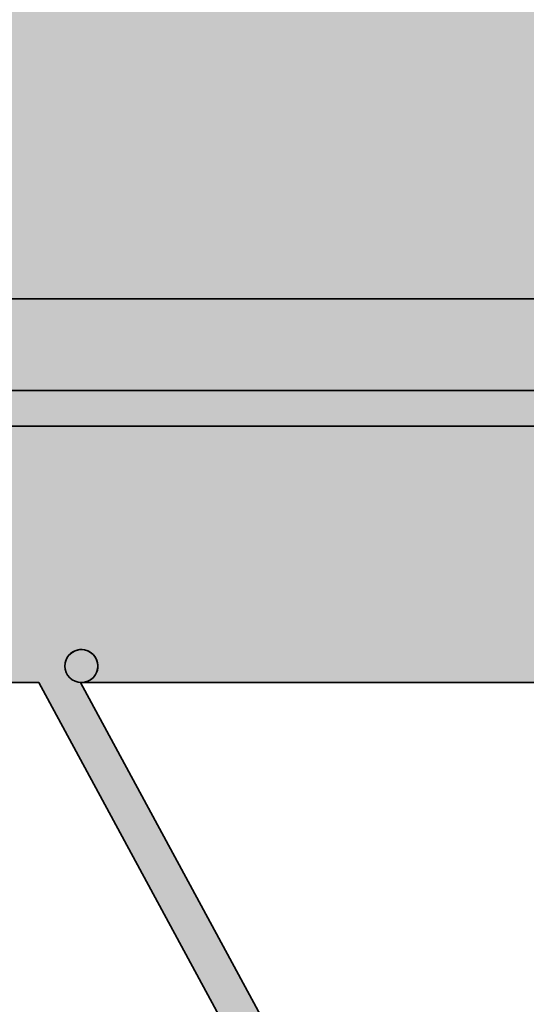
# Model space of a CAD drawing. Extents: x -350 to 540, y -53 to 541.
# Tile 502 of 569: x 284.09 to 286.85, y 204.58 to 209.95. Entities that reach past the tile are written whole.
import ezdxf

# ---------------------------------------------------------------- set-up
doc = ezdxf.new("R2010")
doc.units = 0
doc.layers.get('0').update_dxf_attribs({"lineweight": 35})
doc.layers.add('0-Shading', color=7, linetype='Continuous', lineweight=35)
doc.layers.add('L_Klimageraet', color=7, linetype='Continuous', lineweight=35, true_color=0xababab)
doc.layers.add('L_Klimageraet-Shading', color=7, linetype='Continuous', lineweight=35, true_color=0xababab)

# ---------------------------------------------------------------- blocks, each defined once
blk = doc.blocks.new('3D-Ansicht-A06HSWBANL', base_point=(172.3963, 139.9809))
at = {"layer": '0-Shading', "color": 7, "true_color": 0xffffff}
for points in [[(282.7117, 207.5712), (274.9838, 214.0324), (284.2187, 207.5712), (284.3508, 214.0324)], [(284.362, 214.0188), (284.2206, 207.5712), (284.3508, 214.0324), (284.2187, 207.5712)], [(284.5005, 214.0324), (288.9506, 207.5712), (284.4893, 214.0188), (288.9473, 207.5712)], [(284.5088, 214.048), (288.9536, 207.5712), (284.5005, 214.0324), (288.9506, 207.5712)], [(288.9536, 207.5712), (284.5088, 214.048), (290.4549, 207.5712), (293.8592, 214.048)], [(284.2206, 207.5712), (284.362, 214.0188), (284.3676, 207.5712)], [(284.3756, 214.0076), (284.3696, 207.5712), (284.362, 214.0188), (284.3676, 207.5712)], [(284.3696, 207.5712), (284.3756, 214.0076), (284.3788, 207.5712)], [(284.3912, 213.9993), (284.3811, 207.5712), (284.3756, 214.0076), (284.3788, 207.5712)], [(284.3811, 207.5712), (284.3912, 213.9993), (284.3912, 207.5712)], [(284.402, 207.5712), (284.3912, 213.9993), (284.4044, 207.5712), (284.4081, 213.9942)], [(284.3912, 207.5712), (284.3912, 213.9993), (284.402, 207.5712)], [(284.4044, 207.5712), (284.4081, 213.9942), (284.4156, 207.5712)], [(284.4156, 207.5712), (284.4081, 213.9942), (284.4181, 207.5712), (284.4256, 213.9924)], [(284.4181, 207.5712), (284.4256, 213.9924), (284.4294, 207.5712)], [(284.4294, 207.5712), (284.4256, 213.9924), (284.4319, 207.5712), (284.4432, 213.9942)], [(284.4319, 207.5712), (284.4432, 213.9942), (284.4432, 207.5712)], [(284.4601, 213.9993), (284.4565, 207.5712), (284.4432, 213.9942), (284.4541, 207.5712)], [(284.4432, 207.5712), (284.4432, 213.9942), (284.4541, 207.5712)], [(284.4565, 207.5712), (284.4601, 213.9993), (284.4669, 207.5712)], [(284.4756, 214.0076), (284.4691, 207.5712), (284.4601, 213.9993), (284.4669, 207.5712)], [(284.4691, 207.5712), (284.4756, 214.0076), (284.4787, 207.5712)], [(288.9438, 207.5712), (284.4756, 214.0076), (288.9473, 207.5712), (284.4893, 214.0188)], [(284.4787, 207.5712), (284.4756, 214.0076), (288.9438, 207.5712)], [(271.0536, 208.7513), (293.655, 212.8924), (269.1208, 212.8924)], [(271.0547, 208.7488), (293.6618, 212.8795), (271.0536, 208.7513), (293.655, 212.8924)], [(271.5091, 207.7753), (293.7323, 207.7753), (271.0547, 208.7488), (293.6618, 212.8795)], [(293.7323, 209.8561), (282.1094, 209.8561), (293.7323, 210.9437), (276.1572, 210.9437)], [(280.9387, 209.0536), (284.249, 209.0536), (279.2109, 210.4982), (284.2786, 210.4982)], [(284.2531, 209.0536), (284.2848, 210.4982), (284.249, 209.0536), (284.2786, 210.4982)], [(284.2531, 209.0536), (284.3663, 209.0536), (284.2848, 210.4982), (284.3651, 210.4982)], [(284.371, 209.0536), (284.3723, 210.4982), (284.3663, 209.0536), (284.3651, 210.4982)], [(284.371, 209.0536), (284.3781, 209.0536), (284.3723, 210.4982), (284.3774, 210.4982)], [(284.3834, 209.0536), (284.3857, 210.4982), (284.3781, 209.0536), (284.3774, 210.4982)], [(284.3834, 209.0536), (284.3912, 209.0536), (284.3857, 210.4982), (284.3912, 210.4982)], [(284.3912, 209.0536), (284.3995, 209.0536), (284.3912, 210.4982), (284.3971, 210.4982)], [(284.3971, 210.4982), (284.3995, 209.0536), (284.4061, 210.4982), (284.4052, 209.0536)], [(284.4052, 209.0536), (284.4138, 209.0536), (284.4061, 210.4982), (284.4122, 210.4982)], [(284.4122, 210.4982), (284.4138, 209.0536), (284.4215, 210.4982), (284.4198, 209.0536)], [(284.4198, 209.0536), (284.4286, 209.0536), (284.4215, 210.4982), (284.4277, 210.4982)], [(284.4277, 210.4982), (284.4286, 209.0536), (284.437, 210.4982), (284.4345, 209.0536)], [(284.4345, 209.0536), (284.4432, 209.0536), (284.437, 210.4982), (284.4432, 210.4982)], [(284.4432, 209.0536), (284.4516, 209.0536), (284.4432, 210.4982), (284.4492, 210.4982)], [(284.4516, 209.0536), (284.4574, 209.0536), (284.4492, 210.4982), (284.4582, 210.4982)], [(284.4574, 209.0536), (284.4654, 209.0536), (284.4582, 210.4982), (284.4638, 210.4982)], [(284.4654, 209.0536), (284.4706, 209.0536), (284.4638, 210.4982), (284.4721, 210.4982)], [(284.4706, 209.0536), (284.478, 209.0536), (284.4721, 210.4982), (284.4773, 210.4982)], [(284.478, 209.0536), (287.9147, 209.0536), (284.4773, 210.4982), (286.9119, 210.4982)], [(287.6183, 208.8496), (265.4923, 208.8496), (282.1094, 209.8561), (265.4923, 209.8561)], [(287.6183, 208.8496), (282.1094, 209.8561), (293.7323, 208.8496), (293.7323, 209.8561)], [(284.1934, 206.3324), (280.9387, 209.0536), (274.9838, 206.4724), (274.9838, 209.0536)], [(284.1934, 206.3324), (284.249, 209.0536), (280.9387, 209.0536)], [(284.3685, 206.492), (284.3663, 209.0536), (284.1934, 206.3324), (284.2531, 209.0536)], [(284.249, 209.0536), (284.1934, 206.3324), (284.2531, 209.0536)], [(284.3663, 209.0536), (284.3685, 206.492), (284.371, 209.0536)], [(284.3794, 206.4996), (284.3781, 209.0536), (284.3685, 206.492), (284.371, 209.0536)], [(284.3781, 209.0536), (284.3794, 206.4996), (284.3834, 209.0536)], [(284.3912, 206.5056), (284.3912, 209.0536), (284.3794, 206.4996), (284.3834, 209.0536)], [(284.4038, 206.5097), (284.3995, 209.0536), (284.3912, 206.5056), (284.3912, 209.0536)], [(284.3995, 209.0536), (284.4038, 206.5097), (284.4052, 209.0536)], [(284.4038, 206.5097), (284.4168, 206.512), (284.4052, 209.0536), (284.4138, 209.0536)], [(284.4138, 209.0536), (284.4168, 206.512), (284.4198, 209.0536)], [(284.4168, 206.512), (284.4301, 206.5123), (284.4198, 209.0536), (284.4286, 209.0536)], [(284.4286, 209.0536), (284.4301, 206.5123), (284.4345, 209.0536)], [(284.4301, 206.5123), (284.4432, 206.5107), (284.4345, 209.0536), (284.4432, 209.0536)], [(284.4432, 206.5107), (284.456, 206.5072), (284.4432, 209.0536), (284.4516, 209.0536)], [(284.456, 206.5072), (284.4574, 209.0536), (284.4516, 209.0536)], [(284.456, 206.5072), (284.4681, 206.5018), (284.4574, 209.0536), (284.4654, 209.0536)], [(284.4681, 206.5018), (284.4706, 209.0536), (284.4654, 209.0536)], [(284.4681, 206.5018), (284.4792, 206.4947), (284.4706, 209.0536), (284.478, 209.0536)], [(284.4792, 206.4947), (289.8038, 206.3324), (284.478, 209.0536), (287.9147, 209.0536)], [(284.7351, 208.8496), (284.7351, 207.7324), (269.1084, 208.8496), (269.1084, 207.7324)], [(287.6183, 208.8496), (284.7351, 207.7324), (284.7351, 208.8496)], [(287.6183, 208.8496), (289.4463, 208.5156), (284.7351, 207.7324), (289.4463, 207.7324)], [(289.4463, 207.7753), (273.8196, 207.7753), (289.4463, 207.7324), (273.8196, 207.7324)], [(284.1934, 206.3324), (274.9838, 206.4724), (282.7117, 207.5712), (274.9838, 207.5712)], [(284.1934, 206.3324), (282.7117, 207.5712), (284.2187, 207.5712)], [(284.3685, 206.492), (284.1934, 206.3324), (284.3676, 207.5712), (284.2206, 207.5712)], [(284.2206, 207.5712), (284.1934, 206.3324), (284.2187, 207.5712)], [(284.3696, 207.5712), (284.3685, 206.492), (284.3676, 207.5712)], [(284.3794, 206.4996), (284.3685, 206.492), (284.3788, 207.5712), (284.3696, 207.5712)], [(284.3811, 207.5712), (284.3794, 206.4996), (284.3788, 207.5712)], [(284.3912, 206.5056), (284.3794, 206.4996), (284.3912, 207.5712), (284.3811, 207.5712)], [(284.4038, 206.5097), (284.3912, 206.5056), (284.402, 207.5712), (284.3912, 207.5712)], [(284.4038, 206.5097), (284.402, 207.5712), (284.4044, 207.5712)], [(284.4168, 206.512), (284.4038, 206.5097), (284.4156, 207.5712), (284.4044, 207.5712)], [(284.4168, 206.512), (284.4156, 207.5712), (284.4181, 207.5712)], [(284.4301, 206.5123), (284.4168, 206.512), (284.4294, 207.5712), (284.4181, 207.5712)], [(284.4301, 206.5123), (284.4294, 207.5712), (284.4319, 207.5712)], [(284.4432, 206.5107), (284.4301, 206.5123), (284.4432, 207.5712), (284.4319, 207.5712)], [(284.456, 206.5072), (284.4432, 206.5107), (284.4541, 207.5712), (284.4432, 207.5712)], [(284.4565, 207.5712), (284.456, 206.5072), (284.4541, 207.5712)], [(284.4681, 206.5018), (284.456, 206.5072), (284.4669, 207.5712), (284.4565, 207.5712)], [(284.4691, 207.5712), (284.4681, 206.5018), (284.4669, 207.5712)], [(284.4792, 206.4947), (284.4681, 206.5018), (284.4787, 207.5712), (284.4691, 207.5712)], [(289.8038, 206.3324), (284.4792, 206.4947), (288.9438, 207.5712), (284.4787, 207.5712)], [(284.3912, 206.5056), (284.4601, 206.5056), (284.3756, 206.4973)], [(284.3756, 206.4973), (284.4601, 206.5056), (284.4756, 206.4973)], [(284.3756, 206.4973), (284.4756, 206.4973), (284.3912, 206.5056)], [(284.4081, 206.5107), (284.4432, 206.5107), (284.3912, 206.5056)], [(284.3912, 206.5056), (284.4432, 206.5107), (284.4601, 206.5056)], [(284.3912, 206.5056), (284.4601, 206.5056), (284.4081, 206.5107)], [(284.3912, 206.5056), (284.4756, 206.4973), (284.4601, 206.5056)], [(284.4081, 206.5107), (284.4256, 206.5124), (284.4432, 206.5107)], [(284.4081, 206.5107), (284.4432, 206.5107), (284.4256, 206.5124)], [(284.4081, 206.5107), (284.4601, 206.5056), (284.4432, 206.5107)], [(274.9838, 206.4724), (284.1934, 206.3324), (274.9921, 206.4569)], [(284.1934, 206.3324), (274.9838, 206.4724), (274.9921, 206.4569)], [(274.9921, 206.4569), (284.1934, 206.3324), (274.9973, 206.44)], [(284.1934, 206.3324), (274.9921, 206.4569), (274.9973, 206.44)], [(284.3685, 206.492), (284.3589, 206.4829), (284.1934, 206.3324)], [(284.1934, 206.3324), (284.3589, 206.4829), (284.3685, 206.492)], [(284.1934, 206.3324), (284.3589, 206.4829), (284.3508, 206.4724)], [(284.1934, 206.3324), (284.3508, 206.4724), (284.3589, 206.4829)], [(284.1934, 206.3324), (284.3508, 206.4724), (284.3443, 206.4609)], [(284.3443, 206.4609), (284.3508, 206.4724), (284.1934, 206.3324)], [(284.3443, 206.4609), (284.3395, 206.4485), (284.1934, 206.3324)], [(284.1934, 206.3324), (284.3395, 206.4485), (284.3443, 206.4609)], [(284.1934, 206.3324), (284.3395, 206.4485), (284.3366, 206.4356)], [(284.1934, 206.3324), (284.3366, 206.4356), (284.3395, 206.4485)], [(284.3425, 206.4569), (284.5088, 206.4569), (284.3374, 206.44)], [(284.3374, 206.44), (284.5088, 206.4569), (284.5139, 206.44)], [(284.3374, 206.44), (284.5139, 206.44), (284.3425, 206.4569)], [(284.3508, 206.4724), (284.5005, 206.4724), (284.3425, 206.4569)], [(284.3425, 206.4569), (284.5005, 206.4724), (284.5088, 206.4569)], [(284.3425, 206.4569), (284.5088, 206.4569), (284.3508, 206.4724)], [(284.3425, 206.4569), (284.5139, 206.44), (284.5088, 206.4569)], [(284.362, 206.4861), (284.4893, 206.4861), (284.3508, 206.4724)], [(284.3508, 206.4724), (284.4893, 206.4861), (284.5005, 206.4724)], [(284.3508, 206.4724), (284.5005, 206.4724), (284.362, 206.4861)], [(284.3508, 206.4724), (284.5088, 206.4569), (284.5005, 206.4724)], [(284.3756, 206.4973), (284.4756, 206.4973), (284.362, 206.4861)], [(284.362, 206.4861), (284.4756, 206.4973), (284.4893, 206.4861)], [(284.362, 206.4861), (284.4893, 206.4861), (284.3756, 206.4973)], [(284.362, 206.4861), (284.5005, 206.4724), (284.4893, 206.4861)], [(284.3756, 206.4973), (284.4893, 206.4861), (284.4756, 206.4973)], [(284.4792, 206.4947), (289.8038, 206.3324), (284.4893, 206.4861)], [(284.4792, 206.4947), (284.4893, 206.4861), (289.8038, 206.3324)], [(284.4893, 206.4861), (289.8038, 206.3324), (284.4979, 206.476)], [(289.8038, 206.3324), (284.4893, 206.4861), (284.4979, 206.476)], [(289.8038, 206.3324), (284.505, 206.4648), (284.4979, 206.476)], [(289.8038, 206.3324), (284.4979, 206.476), (284.505, 206.4648)], [(289.8038, 206.3324), (284.5104, 206.4527), (284.505, 206.4648)], [(284.505, 206.4648), (284.5104, 206.4527), (289.8038, 206.3324)], [(284.5139, 206.44), (284.5104, 206.4527), (289.8038, 206.3324)], [(289.8038, 206.3324), (284.5104, 206.4527), (284.5139, 206.44)], [(284.1934, 206.3324), (275.0312, 206.3324), (274.9973, 206.44)], [(284.1934, 206.3324), (274.9973, 206.44), (275.0312, 206.3324)], [(284.1934, 206.3324), (284.3366, 206.4356), (284.3356, 206.4224)], [(284.3356, 206.4224), (284.3366, 206.4356), (284.1934, 206.3324)], [(284.3356, 206.4224), (284.3374, 206.4049), (284.1934, 206.3324)], [(284.1934, 206.3324), (284.3374, 206.4049), (284.3356, 206.4224)], [(284.1934, 206.3324), (284.3374, 206.4049), (284.3425, 206.388)], [(284.1934, 206.3324), (284.3425, 206.388), (284.3374, 206.4049)], [(284.3374, 206.44), (284.5139, 206.44), (284.3356, 206.4224)], [(284.3356, 206.4224), (284.5139, 206.44), (284.5156, 206.4224)], [(284.3356, 206.4224), (284.5156, 206.4224), (284.3374, 206.44)], [(284.3356, 206.4224), (284.5156, 206.4224), (284.3374, 206.4049)], [(284.3374, 206.4049), (284.5139, 206.4049), (284.3356, 206.4224)], [(284.3356, 206.4224), (284.5139, 206.4049), (284.5156, 206.4224)], [(284.3374, 206.44), (284.5156, 206.4224), (284.5139, 206.44)], [(284.3374, 206.4049), (284.5156, 206.4224), (284.5139, 206.4049)], [(284.3374, 206.4049), (284.5139, 206.4049), (284.3425, 206.388)], [(284.3425, 206.388), (284.5088, 206.388), (284.3374, 206.4049)], [(284.3374, 206.4049), (284.5088, 206.388), (284.5139, 206.4049)], [(284.3425, 206.388), (284.5139, 206.4049), (284.5088, 206.388)], [(289.8038, 206.3324), (284.5088, 206.388), (284.5129, 206.4006)], [(289.8038, 206.3324), (284.5129, 206.4006), (284.5088, 206.388)], [(284.5129, 206.4006), (284.5152, 206.4136), (289.8038, 206.3324)], [(289.8038, 206.3324), (284.5152, 206.4136), (284.5129, 206.4006)], [(289.8038, 206.3324), (284.5155, 206.4268), (284.5139, 206.44)], [(289.8038, 206.3324), (284.5139, 206.44), (284.5155, 206.4268)], [(289.8038, 206.3324), (284.5152, 206.4136), (284.5155, 206.4268)], [(284.5155, 206.4268), (284.5152, 206.4136), (289.8038, 206.3324)], [(284.1934, 206.3324), (284.3425, 206.388), (284.3508, 206.3724)], [(284.3508, 206.3724), (284.3425, 206.388), (284.1934, 206.3324)], [(284.3508, 206.3724), (284.362, 206.3588), (284.1934, 206.3324)], [(284.1934, 206.3324), (284.362, 206.3588), (284.3508, 206.3724)], [(284.1934, 206.3324), (284.362, 206.3588), (284.3756, 206.3476)], [(284.1934, 206.3324), (284.3756, 206.3476), (284.362, 206.3588)], [(284.1934, 206.3324), (284.3756, 206.3476), (284.3912, 206.3393)], [(284.3912, 206.3393), (284.3756, 206.3476), (284.1934, 206.3324)], [(284.3912, 206.3393), (284.4081, 206.3342), (284.1934, 206.3324)], [(284.1934, 206.3324), (284.4081, 206.3342), (284.3912, 206.3393)], [(284.3425, 206.388), (284.5088, 206.388), (284.3508, 206.3724)], [(284.3508, 206.3724), (284.5005, 206.3724), (284.3425, 206.388)], [(284.3425, 206.388), (284.5005, 206.3724), (284.5088, 206.388)], [(284.3508, 206.3724), (284.5088, 206.388), (284.5005, 206.3724)], [(284.3508, 206.3724), (284.5005, 206.3724), (284.362, 206.3588)], [(284.362, 206.3588), (284.4893, 206.3588), (284.3508, 206.3724)], [(284.3508, 206.3724), (284.4893, 206.3588), (284.5005, 206.3724)], [(284.362, 206.3588), (284.5005, 206.3724), (284.4893, 206.3588)], [(284.362, 206.3588), (284.4893, 206.3588), (284.3756, 206.3476)], [(284.3756, 206.3476), (284.4756, 206.3476), (284.362, 206.3588)], [(284.362, 206.3588), (284.4756, 206.3476), (284.4893, 206.3588)], [(284.3756, 206.3476), (284.4893, 206.3588), (284.4756, 206.3476)], [(284.3756, 206.3476), (284.4756, 206.3476), (284.3912, 206.3393)], [(284.3912, 206.3393), (284.4601, 206.3393), (284.3756, 206.3476)], [(284.3756, 206.3476), (284.4601, 206.3393), (284.4756, 206.3476)], [(284.3912, 206.3393), (284.4756, 206.3476), (284.4601, 206.3393)], [(284.3912, 206.3393), (284.4601, 206.3393), (284.4081, 206.3342)], [(284.4081, 206.3342), (284.4432, 206.3342), (284.3912, 206.3393)], [(284.3912, 206.3393), (284.4432, 206.3342), (284.4601, 206.3393)], [(284.4081, 206.3342), (284.4601, 206.3393), (284.4432, 206.3342)], [(289.8038, 206.3324), (284.4388, 206.3334), (284.4518, 206.3363)], [(284.4518, 206.3363), (284.4388, 206.3334), (289.8038, 206.3324)], [(289.8038, 206.3324), (284.4518, 206.3363), (284.4641, 206.3411)], [(289.8038, 206.3324), (284.4641, 206.3411), (284.4518, 206.3363)], [(284.4641, 206.3411), (284.4756, 206.3476), (289.8038, 206.3324)], [(289.8038, 206.3324), (284.4756, 206.3476), (284.4641, 206.3411)], [(289.8038, 206.3324), (284.4756, 206.3476), (284.4861, 206.3557)], [(284.4861, 206.3557), (284.4756, 206.3476), (289.8038, 206.3324)], [(289.8038, 206.3324), (284.4861, 206.3557), (284.4952, 206.3653)], [(289.8038, 206.3324), (284.4952, 206.3653), (284.4861, 206.3557)], [(284.4952, 206.3653), (284.5028, 206.3761), (289.8038, 206.3324)], [(289.8038, 206.3324), (284.5028, 206.3761), (284.4952, 206.3653)], [(289.8038, 206.3324), (284.5028, 206.3761), (284.5088, 206.388)], [(284.5088, 206.388), (284.5028, 206.3761), (289.8038, 206.3324)], [(284.4208, 206.3324), (284.1934, 206.3324), (284.4081, 206.3342)], [(284.1934, 206.3324), (284.4208, 206.3324), (284.4081, 206.3342)], [(286.3315, 202.8024), (284.1934, 206.3324), (284.4208, 206.3324)], [(286.3315, 202.8024), (286.2123, 202.6024), (284.1934, 206.3324)], [(286.3315, 202.8024), (284.4208, 206.3324), (284.1934, 206.3324)], [(284.1934, 206.3324), (286.2123, 202.6024), (286.3315, 202.8024)], [(284.4081, 206.3342), (284.4432, 206.3342), (284.4256, 206.3324)], [(284.4081, 206.3342), (284.4256, 206.3324), (284.4432, 206.3342)], [(284.4256, 206.3324), (284.4388, 206.3334), (289.8038, 206.3324)], [(289.8038, 206.3324), (284.4388, 206.3334), (284.4256, 206.3324)]]:
    blk.add_solid(points, dxfattribs=at)
at = {"layer": '0-Shading', "color": 8, "true_color": 0x7f7f7f}
for points in [[(284.3794, 206.4996), (284.3756, 206.4973), (284.3685, 206.492)], [(284.3685, 206.492), (284.3756, 206.4973), (284.3794, 206.4996)], [(284.3912, 206.5056), (284.3756, 206.4973), (284.3794, 206.4996)], [(284.3756, 206.4973), (284.3912, 206.5056), (284.3794, 206.4996)], [(284.4038, 206.5097), (284.4081, 206.5107), (284.3912, 206.5056)], [(284.4038, 206.5097), (284.3912, 206.5056), (284.4081, 206.5107)], [(284.4168, 206.512), (284.4081, 206.5107), (284.4038, 206.5097)], [(284.4038, 206.5097), (284.4081, 206.5107), (284.4168, 206.512)], [(284.4301, 206.5123), (284.4256, 206.5124), (284.4168, 206.512)], [(284.4168, 206.512), (284.4256, 206.5124), (284.4301, 206.5123)], [(284.4301, 206.5123), (284.4432, 206.5107), (284.4256, 206.5124)], [(284.4301, 206.5123), (284.4256, 206.5124), (284.4432, 206.5107)], [(284.4601, 206.5056), (284.4432, 206.5107), (284.456, 206.5072)], [(284.4432, 206.5107), (284.4601, 206.5056), (284.456, 206.5072)], [(284.4681, 206.5018), (284.4601, 206.5056), (284.456, 206.5072)], [(284.456, 206.5072), (284.4601, 206.5056), (284.4681, 206.5018)], [(284.4792, 206.4947), (284.4756, 206.4973), (284.4681, 206.5018)], [(284.4681, 206.5018), (284.4756, 206.4973), (284.4792, 206.4947)], [(284.3374, 206.44), (284.3366, 206.4356), (284.3395, 206.4485)], [(284.3374, 206.44), (284.3395, 206.4485), (284.3366, 206.4356)], [(284.3425, 206.4569), (284.3395, 206.4485), (284.3443, 206.4609)], [(284.3425, 206.4569), (284.3443, 206.4609), (284.3395, 206.4485)], [(284.3425, 206.4569), (284.3443, 206.4609), (284.3508, 206.4724)], [(284.3508, 206.4724), (284.3443, 206.4609), (284.3425, 206.4569)], [(284.362, 206.4861), (284.3508, 206.4724), (284.3589, 206.4829)], [(284.3508, 206.4724), (284.362, 206.4861), (284.3589, 206.4829)], [(284.3685, 206.492), (284.362, 206.4861), (284.3589, 206.4829)], [(284.3589, 206.4829), (284.362, 206.4861), (284.3685, 206.492)], [(284.4893, 206.4861), (284.4756, 206.4973), (284.4792, 206.4947)], [(284.4756, 206.4973), (284.4893, 206.4861), (284.4792, 206.4947)], [(284.4979, 206.476), (284.5005, 206.4724), (284.4893, 206.4861)], [(284.4979, 206.476), (284.4893, 206.4861), (284.5005, 206.4724)], [(284.505, 206.4648), (284.5005, 206.4724), (284.4979, 206.476)], [(284.4979, 206.476), (284.5005, 206.4724), (284.505, 206.4648)], [(284.5104, 206.4527), (284.5088, 206.4569), (284.505, 206.4648)], [(284.505, 206.4648), (284.5088, 206.4569), (284.5104, 206.4527)], [(284.5104, 206.4527), (284.5139, 206.44), (284.5088, 206.4569)], [(284.5104, 206.4527), (284.5088, 206.4569), (284.5139, 206.44)], [(284.3356, 206.4224), (284.3366, 206.4356), (284.3374, 206.44)], [(284.3374, 206.44), (284.3366, 206.4356), (284.3356, 206.4224)], [(284.5088, 206.388), (284.5139, 206.4049), (284.5129, 206.4006)], [(284.5139, 206.4049), (284.5088, 206.388), (284.5129, 206.4006)], [(284.5129, 206.4006), (284.5139, 206.4049), (284.5152, 206.4136)], [(284.5152, 206.4136), (284.5139, 206.4049), (284.5129, 206.4006)], [(284.5156, 206.4224), (284.5139, 206.44), (284.5155, 206.4268)], [(284.5139, 206.44), (284.5156, 206.4224), (284.5155, 206.4268)], [(284.5152, 206.4136), (284.5156, 206.4224), (284.5155, 206.4268)], [(284.5155, 206.4268), (284.5156, 206.4224), (284.5152, 206.4136)], [(284.4388, 206.3334), (284.4432, 206.3342), (284.4518, 206.3363)], [(284.4518, 206.3363), (284.4432, 206.3342), (284.4388, 206.3334)], [(284.4518, 206.3363), (284.4601, 206.3393), (284.4641, 206.3411)], [(284.4641, 206.3411), (284.4601, 206.3393), (284.4518, 206.3363)], [(284.4601, 206.3393), (284.4756, 206.3476), (284.4641, 206.3411)], [(284.4756, 206.3476), (284.4601, 206.3393), (284.4641, 206.3411)], [(284.4861, 206.3557), (284.4756, 206.3476), (284.4893, 206.3588)], [(284.4861, 206.3557), (284.4893, 206.3588), (284.4756, 206.3476)], [(284.4861, 206.3557), (284.4893, 206.3588), (284.4952, 206.3653)], [(284.4952, 206.3653), (284.4893, 206.3588), (284.4861, 206.3557)], [(284.4952, 206.3653), (284.5005, 206.3724), (284.5028, 206.3761)], [(284.5028, 206.3761), (284.5005, 206.3724), (284.4952, 206.3653)], [(284.5028, 206.3761), (284.5005, 206.3724), (284.5088, 206.388)], [(284.5028, 206.3761), (284.5088, 206.388), (284.5005, 206.3724)], [(284.4256, 206.3324), (284.4432, 206.3342), (284.4388, 206.3334)], [(284.4432, 206.3342), (284.4256, 206.3324), (284.4388, 206.3334)]]:
    blk.add_solid(points, dxfattribs=at)
at = {"layer": '0-Shading', "color": 8, "true_color": 0x808080}
for points in [[(284.4168, 206.512), (284.4256, 206.5124), (284.4081, 206.5107)], [(284.4168, 206.512), (284.4081, 206.5107), (284.4256, 206.5124)], [(284.4756, 206.4973), (284.4601, 206.5056), (284.4681, 206.5018)], [(284.4601, 206.5056), (284.4756, 206.4973), (284.4681, 206.5018)], [(284.3374, 206.44), (284.3395, 206.4485), (284.3425, 206.4569)], [(284.3425, 206.4569), (284.3395, 206.4485), (284.3374, 206.44)], [(284.3756, 206.4973), (284.362, 206.4861), (284.3685, 206.492)], [(284.362, 206.4861), (284.3756, 206.4973), (284.3685, 206.492)], [(284.505, 206.4648), (284.5088, 206.4569), (284.5005, 206.4724)], [(284.505, 206.4648), (284.5005, 206.4724), (284.5088, 206.4569)], [(284.5139, 206.4049), (284.5156, 206.4224), (284.5152, 206.4136)], [(284.5156, 206.4224), (284.5139, 206.4049), (284.5152, 206.4136)], [(284.4432, 206.3342), (284.4601, 206.3393), (284.4518, 206.3363)], [(284.4601, 206.3393), (284.4432, 206.3342), (284.4518, 206.3363)], [(284.4952, 206.3653), (284.4893, 206.3588), (284.5005, 206.3724)], [(284.4952, 206.3653), (284.5005, 206.3724), (284.4893, 206.3588)]]:
    blk.add_solid(points, dxfattribs=at)
at = {"layer": 'L_Klimageraet-Shading', "color": 253, "true_color": 0xababab}
for points in [[(265.6923, 208.4274), (265.6923, 221.4474), (293.5323, 208.4274), (293.5323, 221.4474)], [(293.5323, 208.4274), (293.5323, 221.4474), (265.6923, 208.4274), (265.6923, 221.4474)], [(265.6923, 207.9274), (265.6923, 208.4274), (293.5323, 207.9274), (293.5323, 208.4274)], [(265.6923, 207.9274), (265.6923, 208.4274), (293.5323, 207.9274), (293.5323, 208.4274)]]:
    blk.add_solid(points, dxfattribs=at)
blk = doc.blocks.new('Lüftungsgerät Komponente-A06HSWUANL', base_point=(265.1923, 207.9274))
at = {"color": 0, "linetype": 'ByBlock', "lineweight": -2, "ltscale": 0.35}
for p, q in [((265.6923, 208.4274), (293.5323, 208.4274)), ((265.6923, 207.9274), (293.5323, 207.9274))]:
    blk.add_line(p, q, dxfattribs=at)
blk = doc.blocks.new('3D-Objekt-A06HSWUKNL', base_point=(265.1923, 202.6024))
at = {"color": 0, "linetype": 'ByBlock', "lineweight": -2, "ltscale": 0.35}
for p, q in [((265.4923, 207.7324), (293.7323, 207.7324)), ((265.4923, 207.7324), (293.7323, 207.7324)), ((284.3685, 206.492), (284.3794, 206.4996)), ((284.3685, 206.492), (284.3794, 206.4996)), ((284.3756, 206.4973), (284.3912, 206.5056)), ((284.3912, 206.5056), (284.3756, 206.4973)), ((284.3794, 206.4996), (284.3756, 206.4973)), ((284.3794, 206.4996), (284.3756, 206.4973)), ((284.3794, 206.4996), (284.3912, 206.5056)), ((284.3912, 206.5056), (284.3794, 206.4996)), ((284.3912, 206.5056), (284.3794, 206.4996)), ((284.3912, 206.5056), (284.4081, 206.5107)), ((284.4081, 206.5107), (284.3912, 206.5056)), ((284.3912, 206.5056), (284.4038, 206.5097)), ((284.4038, 206.5097), (284.3912, 206.5056)), ((284.4038, 206.5097), (284.3912, 206.5056)), ((284.4038, 206.5097), (284.4168, 206.512)), ((284.4038, 206.5097), (284.4168, 206.512)), ((284.4081, 206.5107), (284.4038, 206.5097)), ((284.4081, 206.5107), (284.4038, 206.5097)), ((284.4081, 206.5107), (284.4256, 206.5124)), ((284.4256, 206.5124), (284.4081, 206.5107)), ((284.4168, 206.512), (284.4081, 206.5107)), ((284.4168, 206.512), (284.4081, 206.5107)), ((284.4256, 206.5124), (284.4168, 206.512)), ((284.4256, 206.5124), (284.4168, 206.512)), ((284.4168, 206.512), (284.4301, 206.5123)), ((284.4168, 206.512), (284.4301, 206.5123)), ((284.4301, 206.5123), (284.4256, 206.5124)), ((284.4256, 206.5124), (284.4432, 206.5107)), ((284.4301, 206.5123), (284.4256, 206.5124)), ((284.4432, 206.5107), (284.4256, 206.5124)), ((284.4301, 206.5123), (284.4432, 206.5107)), ((284.4432, 206.5107), (284.4301, 206.5123)), ((284.4432, 206.5107), (284.4301, 206.5123)), ((284.4432, 206.5107), (284.456, 206.5072)), ((284.4432, 206.5107), (284.4601, 206.5056)), ((284.456, 206.5072), (284.4432, 206.5107)), ((284.456, 206.5072), (284.4432, 206.5107)), ((284.4601, 206.5056), (284.4432, 206.5107)), ((284.456, 206.5072), (284.4681, 206.5018)), ((284.4601, 206.5056), (284.456, 206.5072)), ((284.456, 206.5072), (284.4681, 206.5018)), ((284.4601, 206.5056), (284.456, 206.5072)), ((284.4681, 206.5018), (284.4601, 206.5056)), ((284.4601, 206.5056), (284.4756, 206.4973)), ((284.4681, 206.5018), (284.4601, 206.5056)), ((284.4756, 206.4973), (284.4601, 206.5056)), ((284.4681, 206.5018), (284.4793, 206.4947)), ((284.4756, 206.4973), (284.4681, 206.5018)), ((284.4756, 206.4973), (284.4681, 206.5018)), ((284.4681, 206.5018), (284.4793, 206.4947)), ((284.3366, 206.4356), (284.3395, 206.4485)), ((284.3366, 206.4356), (284.3395, 206.4485)), ((284.3374, 206.44), (284.3425, 206.4569)), ((284.3425, 206.4569), (284.3374, 206.44)), ((284.3395, 206.4485), (284.3374, 206.44)), ((284.3395, 206.4485), (284.3374, 206.44)), ((284.3395, 206.4485), (284.3443, 206.4609)), ((284.3395, 206.4485), (284.3443, 206.4609)), ((284.3425, 206.4569), (284.3395, 206.4485)), ((284.3425, 206.4569), (284.3395, 206.4485)), ((284.3425, 206.4569), (284.3508, 206.4724)), ((284.3508, 206.4724), (284.3425, 206.4569)), ((284.3443, 206.4609), (284.3425, 206.4569)), ((284.3443, 206.4609), (284.3425, 206.4569)), ((284.3443, 206.4609), (284.3508, 206.4724)), ((284.3508, 206.4724), (284.3443, 206.4609)), ((284.3508, 206.4724), (284.3443, 206.4609)), ((284.3508, 206.4724), (284.362, 206.4861)), ((284.362, 206.4861), (284.3508, 206.4724)), ((284.3508, 206.4724), (284.359, 206.4829)), ((284.359, 206.4829), (284.3508, 206.4724)), ((284.359, 206.4829), (284.3508, 206.4724)), ((284.359, 206.4829), (284.3685, 206.492)), ((284.359, 206.4829), (284.3685, 206.492)), ((284.362, 206.4861), (284.359, 206.4829)), ((284.362, 206.4861), (284.359, 206.4829)), ((284.362, 206.4861), (284.3756, 206.4973)), ((284.3756, 206.4973), (284.362, 206.4861)), ((284.3685, 206.492), (284.362, 206.4861)), ((284.3685, 206.492), (284.362, 206.4861)), ((284.3756, 206.4973), (284.3685, 206.492)), ((284.3756, 206.4973), (284.3685, 206.492)), ((284.4793, 206.4947), (284.4756, 206.4973)), ((284.4756, 206.4973), (284.4893, 206.4861)), ((284.4793, 206.4947), (284.4756, 206.4973)), ((284.4893, 206.4861), (284.4756, 206.4973)), ((284.4793, 206.4947), (284.4893, 206.4861)), ((284.4893, 206.4861), (284.4793, 206.4947)), ((284.4893, 206.4861), (284.4793, 206.4947)), ((284.4893, 206.4861), (284.4979, 206.476)), ((284.4893, 206.4861), (284.5005, 206.4724)), ((284.4979, 206.476), (284.4893, 206.4861)), ((284.4979, 206.476), (284.4893, 206.4861)), ((284.5005, 206.4724), (284.4893, 206.4861)), ((284.4979, 206.476), (284.505, 206.4648)), ((284.5005, 206.4724), (284.4979, 206.476)), ((284.4979, 206.476), (284.505, 206.4648)), ((284.5005, 206.4724), (284.4979, 206.476)), ((284.505, 206.4648), (284.5005, 206.4724)), ((284.5005, 206.4724), (284.5088, 206.4569)), ((284.505, 206.4648), (284.5005, 206.4724)), ((284.5088, 206.4569), (284.5005, 206.4724)), ((284.505, 206.4648), (284.5104, 206.4527)), ((284.5088, 206.4569), (284.505, 206.4648)), ((284.5088, 206.4569), (284.505, 206.4648)), ((284.505, 206.4648), (284.5104, 206.4527)), ((284.5104, 206.4527), (284.5088, 206.4569)), ((284.5088, 206.4569), (284.5139, 206.44)), ((284.5104, 206.4527), (284.5088, 206.4569)), ((284.5139, 206.44), (284.5088, 206.4569)), ((284.5104, 206.4527), (284.5139, 206.44)), ((284.5139, 206.44), (284.5104, 206.4527)), ((284.5139, 206.44), (284.5104, 206.4527)), ((284.3356, 206.4224), (284.3374, 206.44)), ((284.3374, 206.44), (284.3356, 206.4224)), ((284.3356, 206.4224), (284.3366, 206.4356)), ((284.3366, 206.4356), (284.3356, 206.4224)), ((284.3366, 206.4356), (284.3356, 206.4224)), ((284.3374, 206.4049), (284.3356, 206.4224)), ((284.3356, 206.4224), (284.3374, 206.4049)), ((284.3356, 206.4224), (284.3374, 206.4049)), ((284.3356, 206.4224), (284.3374, 206.4049)), ((284.3374, 206.44), (284.3366, 206.4356)), ((284.3374, 206.44), (284.3366, 206.4356)), ((284.3425, 206.388), (284.3374, 206.4049)), ((284.3374, 206.4049), (284.3425, 206.388)), ((284.3374, 206.4049), (284.3425, 206.388)), ((284.3374, 206.4049), (284.3425, 206.388)), ((284.5139, 206.4049), (284.5088, 206.388)), ((284.5088, 206.388), (284.5139, 206.4049)), ((284.5129, 206.4006), (284.5088, 206.388)), ((284.5088, 206.388), (284.5129, 206.4006)), ((284.5088, 206.388), (284.5129, 206.4006)), ((284.5152, 206.4136), (284.5129, 206.4006)), ((284.5152, 206.4136), (284.5129, 206.4006)), ((284.5129, 206.4006), (284.5139, 206.4049)), ((284.5129, 206.4006), (284.5139, 206.4049)), ((284.5139, 206.44), (284.5155, 206.4268)), ((284.5139, 206.44), (284.5156, 206.4224)), ((284.5155, 206.4268), (284.5139, 206.44)), ((284.5155, 206.4268), (284.5139, 206.44)), ((284.5156, 206.4224), (284.5139, 206.44)), ((284.5156, 206.4224), (284.5139, 206.4049)), ((284.5139, 206.4049), (284.5156, 206.4224)), ((284.5139, 206.4049), (284.5152, 206.4136)), ((284.5139, 206.4049), (284.5152, 206.4136)), ((284.5155, 206.4268), (284.5152, 206.4136)), ((284.5155, 206.4268), (284.5152, 206.4136)), ((284.5152, 206.4136), (284.5156, 206.4224)), ((284.5152, 206.4136), (284.5156, 206.4224)), ((284.5156, 206.4224), (284.5155, 206.4268)), ((284.5156, 206.4224), (284.5155, 206.4268)), ((284.3508, 206.3724), (284.3425, 206.388)), ((284.3425, 206.388), (284.3508, 206.3724)), ((284.3425, 206.388), (284.3508, 206.3724)), ((284.3425, 206.388), (284.3508, 206.3724)), ((284.362, 206.3588), (284.3508, 206.3724)), ((284.3508, 206.3724), (284.362, 206.3588)), ((284.3508, 206.3724), (284.362, 206.3588)), ((284.3508, 206.3724), (284.362, 206.3588)), ((284.3756, 206.3476), (284.362, 206.3588)), ((284.362, 206.3588), (284.3756, 206.3476)), ((284.362, 206.3588), (284.3756, 206.3476)), ((284.362, 206.3588), (284.3756, 206.3476)), ((284.3912, 206.3393), (284.3756, 206.3476)), ((284.3756, 206.3476), (284.3912, 206.3393)), ((284.3756, 206.3476), (284.3912, 206.3393)), ((284.3756, 206.3476), (284.3912, 206.3393)), ((284.4081, 206.3341), (284.3912, 206.3393)), ((284.3912, 206.3393), (284.4081, 206.3341)), ((284.3912, 206.3393), (284.4081, 206.3341)), ((284.3912, 206.3393), (284.4081, 206.3341)), ((284.4518, 206.3363), (284.4388, 206.3334)), ((284.4518, 206.3363), (284.4388, 206.3334)), ((284.4601, 206.3393), (284.4432, 206.3341)), ((284.4432, 206.3341), (284.4601, 206.3393)), ((284.4432, 206.3341), (284.4518, 206.3363)), ((284.4432, 206.3341), (284.4518, 206.3363)), ((284.4641, 206.3411), (284.4518, 206.3363)), ((284.4641, 206.3411), (284.4518, 206.3363)), ((284.4518, 206.3363), (284.4601, 206.3393)), ((284.4518, 206.3363), (284.4601, 206.3393)), ((284.4756, 206.3476), (284.4601, 206.3393)), ((284.4601, 206.3393), (284.4756, 206.3476)), ((284.4601, 206.3393), (284.4641, 206.3411)), ((284.4601, 206.3393), (284.4641, 206.3411)), ((284.4756, 206.3476), (284.4641, 206.3411)), ((284.4641, 206.3411), (284.4756, 206.3476)), ((284.4641, 206.3411), (284.4756, 206.3476)), ((284.4893, 206.3588), (284.4756, 206.3476)), ((284.4756, 206.3476), (284.4893, 206.3588)), ((284.4861, 206.3557), (284.4756, 206.3476)), ((284.4756, 206.3476), (284.4861, 206.3557)), ((284.4756, 206.3476), (284.4861, 206.3557)), ((284.4952, 206.3653), (284.4861, 206.3557)), ((284.4952, 206.3653), (284.4861, 206.3557)), ((284.4861, 206.3557), (284.4893, 206.3588)), ((284.4861, 206.3557), (284.4893, 206.3588)), ((284.5005, 206.3724), (284.4893, 206.3588)), ((284.4893, 206.3588), (284.5005, 206.3724)), ((284.4893, 206.3588), (284.4952, 206.3653)), ((284.4893, 206.3588), (284.4952, 206.3653)), ((284.5028, 206.3761), (284.4952, 206.3653)), ((284.5028, 206.3761), (284.4952, 206.3653)), ((284.4952, 206.3653), (284.5005, 206.3724)), ((284.4952, 206.3653), (284.5005, 206.3724)), ((284.5088, 206.388), (284.5005, 206.3724)), ((284.5005, 206.3724), (284.5088, 206.388)), ((284.5005, 206.3724), (284.5028, 206.3761)), ((284.5005, 206.3724), (284.5028, 206.3761)), ((284.5088, 206.388), (284.5028, 206.3761)), ((284.5028, 206.3761), (284.5088, 206.388)), ((284.5028, 206.3761), (284.5088, 206.388)), ((275.0312, 206.3324), (284.1934, 206.3324)), ((284.1934, 206.3324), (275.0312, 206.3324)), ((284.1934, 206.3324), (286.2123, 202.6024)), ((286.2123, 202.6024), (284.1934, 206.3324)), ((284.1934, 206.3324), (284.1934, 206.3324)), ((284.4256, 206.3324), (284.4081, 206.3341)), ((284.4081, 206.3341), (284.4256, 206.3324)), ((284.4081, 206.3341), (284.4256, 206.3324)), ((284.4081, 206.3341), (284.4256, 206.3324)), ((286.3315, 202.8024), (284.4208, 206.3324)), ((284.4208, 206.3324), (284.4256, 206.3324)), ((284.4256, 206.3324), (284.4208, 206.3324)), ((284.4208, 206.3324), (286.3315, 202.8024)), ((284.4208, 206.3324), (284.4208, 206.3324)), ((284.4432, 206.3341), (284.4256, 206.3324)), ((284.4256, 206.3324), (284.4432, 206.3341)), ((284.4388, 206.3334), (284.4256, 206.3324)), ((284.4256, 206.3324), (284.4388, 206.3334)), ((284.4256, 206.3324), (284.4388, 206.3334)), ((284.4256, 206.3324), (289.8038, 206.3324)), ((289.8038, 206.3324), (284.4256, 206.3324)), ((284.4388, 206.3334), (284.4432, 206.3341)), ((284.4388, 206.3334), (284.4432, 206.3341))]:
    blk.add_line(p, q, dxfattribs=at)

msp = doc.modelspace()

# ---------------------------------------------------------------- block references
msp.add_blockref('3D-Ansicht-A06HSWBANL', (172.3963, 139.9809))
at = {"ltscale": 0.35}
msp.add_blockref('3D-Objekt-A06HSWUKNL', (265.1923, 202.6024), dxfattribs=at)
at = {"layer": 'L_Klimageraet', "ltscale": 0.35}
msp.add_blockref('Lüftungsgerät Komponente-A06HSWUANL', (265.1923, 207.9274), dxfattribs=at)

doc.saveas('drawing.dxf')
